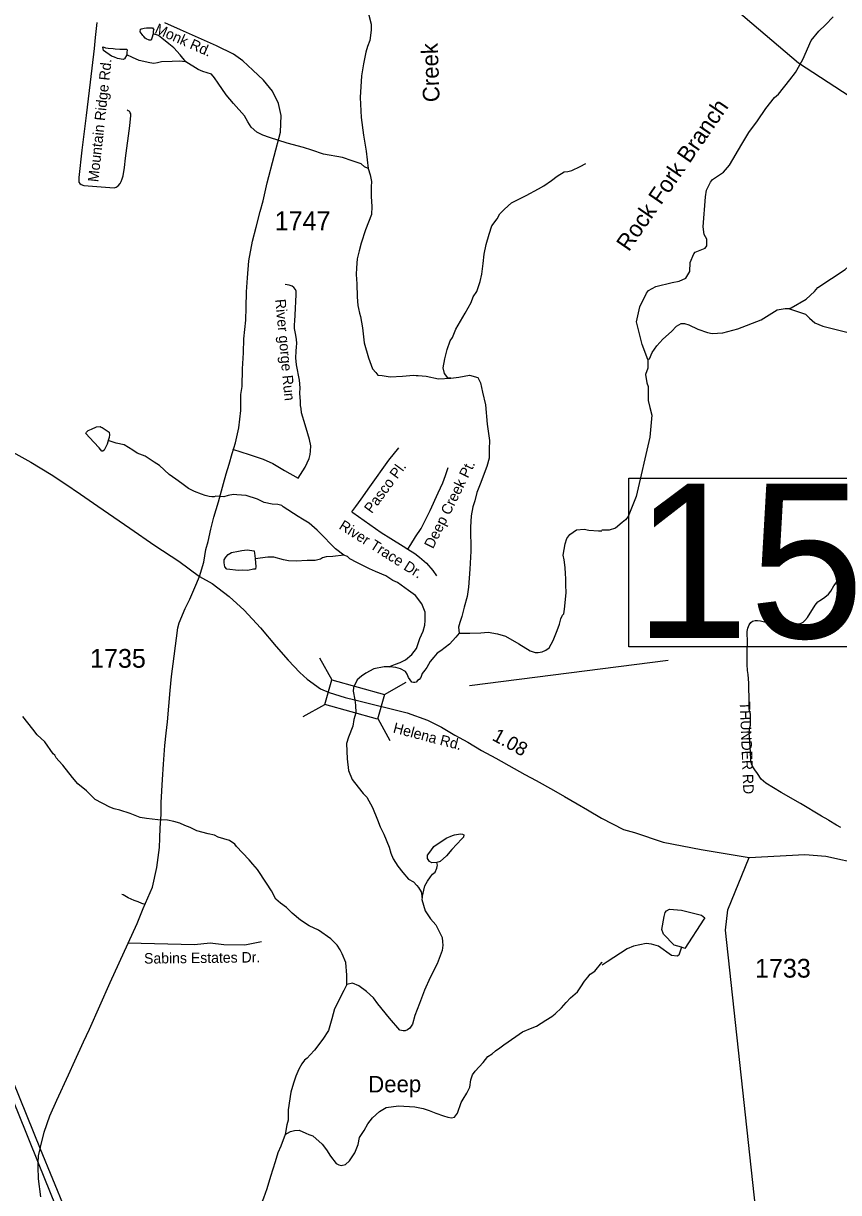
# Model space of a CAD drawing. Extents: x 1950930 to 2061844, y 904556 to 1017002.
# Drawn here: x 2031692 to 2039074, y 913351 to 923946 of the extents above; entities that cross this region are included whole.
import ezdxf

# ---------------------------------------------------------------- set-up
doc = ezdxf.new("R2010")
doc.units = 0
for name, color, linetype in [('Exist Hydrographic Creek Single Shore', 7, 'Continuous'), ('Exist Hydrographic Creek Single Shore Label', 7, 'Continuous'), ('Exist Hydrographic Misc Water Feature', 7, 'Continuous'), ('Exist Road Non-System Type 51', 7, 'Continuous'), ('Exist Road Non-System Type 51 Label', 7, 'Continuous'), ('Exist Road Primary US Structure Standard Bridge CELL', 7, 'Continuous'), ('Exist Road Secondary Structure Standard Bridge CELL', 7, 'Continuous'), ('Exist Road Secondary Structure Standard Bridge Number Label', 7, 'Continuous'), ('Exist Road Secondary Type 51 Attributed', 7, 'Continuous'), ('Exist Road Secondary Type 51 Label', 7, 'Continuous'), ('Exist Road Secondary Type 51 Number Label', 7, 'Continuous'), ('Exist Utilities Electrical Transmission Line', 7, 'Continuous')]:
    doc.layers.add(name, color=color, linetype=linetype)

msp = doc.modelspace()

# ---------------------------------------------------------------- linework, layer by layer
at = {"layer": 'Exist Hydrographic Creek Single Shore'}
for points in [[(2034673, 925304), (2034681, 925246), (2034714, 925076), (2034738, 924932), (2034753, 924860), (2034766, 924754), (2034772, 924616), (2034788, 924424), (2034798, 924252), (2034804, 924128), (2034808, 924068), (2034820, 924020), (2034840, 923940), (2034840, 923884), (2034828, 923792), (2034808, 923736), (2034794, 923684), (2034772, 923580), (2034753, 923470), (2034741, 923276), (2034749, 923094), (2034771, 922932), (2034795, 922788), (2034815, 922630)], [(2037346, 920901), (2037294, 921037), (2037245, 921241), (2037273, 921377), (2037335, 921501), (2037351, 921525), (2037419, 921561), (2037567, 921598), (2037631, 921610), (2037689, 921638), (2037726, 921698), (2037730, 921778), (2037762, 921858), (2037774, 921874), (2037866, 921910), (2037880, 921930), (2037882, 921990), (2037856, 922034), (2037848, 922102), (2037869, 922374), (2037879, 922434), (2037915, 922506), (2037933, 922530), (2038031, 922597), (2038085, 922661), (2038196, 922853), (2038262, 922957), (2038340, 923063), (2038414, 923175), (2038493, 923275), (2038531, 923304), (2038631, 923436), (2038683, 923500), (2038751, 923620), (2038826, 923792), (2038894, 923876), (2038956, 923932), (2039024, 924006)], [(2033725, 923053), (2033693, 923109), (2033593, 923221), (2033529, 923299), (2033456, 923405), (2033423, 923453), (2033394, 923485), (2033316, 923509), (2033275, 923529), (2033162, 923599)], [(2034815, 922630), (2034781, 922646), (2034749, 922672), (2034669, 922702), (2034581, 922730), (2034409, 922760), (2034305, 922796), (2034229, 922822), (2034081, 922861), (2033921, 922913), (2033861, 922934), (2033835, 922945), (2033805, 922961), (2033753, 923005), (2033725, 923053)], [(2035562, 920732), (2035536, 920734), (2035504, 920774), (2035492, 920826), (2035508, 920906), (2035528, 920990), (2035556, 921070), (2035576, 921100), (2035608, 921175), (2035692, 921319), (2035746, 921418), (2035764, 921467), (2035798, 921518), (2035829, 921606), (2035844, 921675), (2035855, 921771), (2035863, 921856), (2035883, 921943), (2035911, 922035), (2035935, 922111), (2035981, 922175), (2036007, 922219), (2036049, 922263), (2036111, 922319), (2036171, 922351), (2036245, 922385), (2036355, 922447), (2036405, 922473), (2036473, 922521), (2036525, 922561), (2036589, 922601), (2036621, 922603), (2036657, 922613), (2036733, 922649), (2036785, 922677)], [(2038621, 921364), (2038645, 921368), (2038781, 921448), (2038855, 921516), (2038887, 921554), (2039134, 921715), (2039234, 921807), (2039364, 922027), (2039489, 922375), (2039515, 922423), (2039585, 922488), (2039701, 922550), (2039865, 922602), (2039991, 922656), (2040030, 922688)], [(2034815, 922630), (2034831, 922574), (2034843, 922512), (2034841, 922466), (2034841, 922376), (2034847, 922286), (2034843, 922214), (2034791, 922076), (2034751, 921956), (2034731, 921884), (2034713, 921812), (2034707, 921730), (2034706, 921670), (2034712, 921586), (2034714, 921468), (2034720, 921390), (2034726, 921362), (2034736, 921320), (2034744, 921290), (2034762, 921188), (2034778, 921052), (2034816, 920916), (2034854, 920816), (2034882, 920782), (2034892, 920770), (2034902, 920758), (2034942, 920754), (2035014, 920744), (2035126, 920750), (2035224, 920758), (2035248, 920756), (2035268, 920756), (2035340, 920748), (2035450, 920724), (2035562, 920732)], [(2037346, 920901), (2037362, 920905), (2037386, 920965), (2037428, 921025), (2037482, 921086), (2037562, 921154), (2037607, 921202), (2037649, 921226), (2037677, 921226), (2037717, 921214), (2037798, 921174), (2037886, 921146), (2037930, 921136), (2038026, 921141), (2038160, 921177), (2038373, 921261), (2038517, 921351), (2038589, 921364), (2038621, 921364)], [(2038621, 921364), (2038775, 921312), (2038809, 921276), (2038859, 921234), (2038931, 921202), (2039186, 921139), (2039260, 921099), (2039422, 921067), (2039920, 920992), (2039962, 920976), (2040046, 920973), (2040326, 921017), (2040378, 921017), (2040554, 921033), (2040750, 921012), (2040936, 920980), (2041034, 920948), (2041082, 920920), (2041234, 920879), (2041688, 920794), (2041732, 920794), (2041778, 920782), (2041814, 920782)], [(2037346, 920901), (2037346, 920821), (2037324, 920765), (2037336, 920689), (2037350, 920657), (2037349, 920529), (2037365, 920465), (2037383, 920397), (2037363, 920197), (2037240, 919659), (2037167, 919479), (2037143, 919447), (2037113, 919423), (2037055, 919371), (2036995, 919353), (2036929, 919353)], [(2028742, 920846), (2029840, 918477), (2030112, 917866), (2030469, 917072), (2031154, 915440), (2031212, 915302), (2031844, 913749)], [(2035562, 920732), (2035634, 920741), (2035732, 920757), (2035806, 920737), (2035830, 920689), (2035848, 920603), (2035876, 920491), (2035892, 920314), (2035913, 920167), (2035911, 920087), (2035909, 920007), (2035887, 919931), (2035827, 919770), (2035799, 919695), (2035779, 919619), (2035763, 919566), (2035747, 919485), (2035739, 919382), (2035745, 919164), (2035735, 918999), (2035723, 918838), (2035711, 918753), (2035683, 918656), (2035663, 918572), (2035643, 918518), (2035631, 918476), (2035638, 918420)], [(2034595, 919128), (2034519, 919184), (2034369, 919336), (2034353, 919354), (2034281, 919416), (2034219, 919452), (2034181, 919478), (2034045, 919565), (2034033, 919576), (2033995, 919587), (2033945, 919589), (2033873, 919605), (2033813, 919635), (2033709, 919667), (2033625, 919675), (2033593, 919677), (2033545, 919667), (2033507, 919655), (2033467, 919659), (2033435, 919663), (2033419, 919655), (2033399, 919655), (2033375, 919659), (2033337, 919667), (2033305, 919681), (2033241, 919703), (2033187, 919731), (2033127, 919777), (2033071, 919815), (2033011, 919859), (2032925, 919939), (2032875, 919971), (2032794, 920023), (2032722, 920051), (2032682, 920079), (2032603, 920127), (2032532, 920142), (2032495, 920154), (2032458, 920167)], [(2035638, 918420), (2035734, 918420), (2035835, 918423), (2035900, 918428), (2035984, 918413), (2036058, 918393), (2036178, 918325), (2036282, 918261), (2036326, 918245), (2036353, 918245), (2036390, 918251), (2036422, 918265), (2036454, 918289), (2036490, 918355), (2036525, 918445), (2036547, 918501), (2036557, 918549), (2036573, 918585), (2036587, 918595), (2036593, 918639), (2036607, 918787), (2036605, 918859), (2036605, 918915), (2036601, 918959), (2036597, 919017), (2036589, 919085), (2036581, 919127), (2036597, 919229), (2036613, 919279), (2036641, 919315), (2036669, 919335), (2036701, 919357), (2036769, 919363), (2036813, 919353), (2036901, 919349), (2036929, 919349)], [(2035008, 918116), (2035016, 918120), (2035062, 918140), (2035104, 918156), (2035152, 918180), (2035210, 918228), (2035252, 918280), (2035283, 918372), (2035311, 918440), (2035328, 918492), (2035331, 918536), (2035331, 918576), (2035329, 918612), (2035299, 918686), (2035241, 918762), (2035179, 918806), (2035079, 918880), (2035037, 918898), (2034975, 918940), (2034879, 918978), (2034825, 919004), (2034761, 919036), (2034711, 919060), (2034647, 919094), (2034627, 919114), (2034595, 919128)], [(2035638, 918420), (2035608, 918384), (2035549, 918322), (2035472, 918260), (2035440, 918240), (2035408, 918204), (2035376, 918164), (2035344, 918108), (2035328, 918084), (2035304, 918056), (2035292, 918020), (2035276, 918000), (2035260, 917990), (2035248, 917976), (2035236, 917972), (2035224, 917972), (2035208, 917976), (2035180, 918018), (2035166, 918048), (2035152, 918072), (2035108, 918096), (2035064, 918108), (2035008, 918116)], [(2035008, 918116), (2034984, 918114), (2034960, 918114), (2034864, 918096), (2034792, 918058), (2034754, 918032), (2034714, 917998), (2034680, 917928), (2034678, 917894), (2034694, 917817), (2034700, 917769), (2034701, 917699), (2034685, 917639), (2034676, 917578), (2034637, 917477), (2034618, 917420), (2034624, 917282), (2034636, 917176), (2034668, 917094), (2034722, 917024), (2034768, 916968), (2034802, 916934), (2034854, 916840), (2034897, 916728), (2034923, 916666), (2034955, 916600), (2035003, 916480), (2035019, 916428), (2035039, 916376), (2035083, 916308), (2035129, 916252), (2035179, 916192), (2035225, 916168), (2035255, 916134), (2035271, 916116), (2035293, 916076), (2035303, 916024)], [(2034621, 915238), (2034621, 915322), (2034613, 915436), (2034577, 915514), (2034559, 915552), (2034533, 915594), (2034475, 915652), (2034365, 915728), (2034281, 915767), (2034201, 915820), (2034125, 915882), (2034073, 915935), (2034021, 915973), (2033977, 916011), (2033939, 916085), (2033893, 916155), (2033811, 916279), (2033769, 916327), (2033735, 916367), (2033677, 916431), (2033621, 916487), (2033605, 916507), (2033557, 916541), (2033457, 916573), (2033421, 916589), (2033365, 916601), (2033261, 916629), (2033203, 916659), (2033155, 916677), (2033107, 916699), (2033053, 916715), (2032997, 916727), (2032908, 916729), (2032807, 916741), (2032748, 916751), (2032659, 916786), (2032564, 916817), (2032514, 916828), (2032474, 916844), (2032343, 916914), (2032263, 916992), (2032186, 917056), (2032138, 917112), (2032048, 917224), (2032014, 917264), (2031990, 917292), (2031976, 917314), (2031960, 917328), (2031886, 917436), (2031818, 917500), (2031778, 917552), (2031686, 917664)], [(2035303, 916024), (2035299, 916008), (2035331, 915904), (2035379, 915832), (2035427, 915778), (2035467, 915700), (2035483, 915664), (2035487, 915624), (2035489, 915592), (2035483, 915544), (2035439, 915424), (2035375, 915300), (2035323, 915184), (2035280, 915064), (2035236, 914956), (2035216, 914878), (2035190, 914840), (2035170, 914826), (2035148, 914816), (2035130, 914818), (2035102, 914824), (2035006, 914932), (2034900, 915060), (2034862, 915116), (2034800, 915174), (2034729, 915226), (2034671, 915248), (2034621, 915238)], [(2034062, 913877), (2034110, 913905), (2034148, 913913), (2034188, 913916), (2034248, 913889), (2034276, 913878), (2034312, 913865), (2034397, 913790), (2034436, 913738), (2034472, 913680), (2034524, 913614), (2034548, 913602), (2034568, 913596), (2034609, 913606), (2034646, 913638), (2034692, 913710), (2034724, 913786), (2034736, 913850), (2034778, 913914), (2034812, 913974), (2034852, 914028), (2034916, 914086), (2034976, 914122), (2035088, 914138), (2035236, 914128), (2035312, 914114), (2035366, 914094), (2035428, 914070), (2035496, 914046), (2035536, 914034), (2035568, 914027), (2035596, 914036), (2035624, 914070), (2035656, 914166), (2035674, 914199), (2035706, 914252), (2035734, 914307), (2035744, 914374), (2035758, 914418), (2035782, 914450), (2035854, 914531), (2035898, 914584), (2035938, 914607), (2035966, 914635), (2036006, 914663), (2036042, 914691), (2036150, 914765), (2036210, 914809), (2036300, 914845), (2036338, 914859), (2036422, 914915), (2036478, 914947), (2036506, 914971), (2036564, 915025), (2036606, 915075), (2036647, 915117), (2036710, 915171), (2036739, 915217), (2036773, 915267), (2036803, 915303), (2036825, 915331), (2036865, 915359), (2036929, 915437), (2036933, 915443)], [(2034621, 915238), (2034592, 915182), (2034508, 915016), (2034484, 914926), (2034454, 914820), (2034404, 914742), (2034328, 914642), (2034288, 914600), (2034262, 914569), (2034238, 914550), (2034214, 914518), (2034186, 914470), (2034158, 914405), (2034138, 914342), (2034114, 914261), (2034088, 914101), (2034088, 914006), (2034078, 913965), (2034062, 913877)], [(2034062, 913877), (2034022, 913773), (2033997, 913711), (2033971, 913629), (2033928, 913497), (2033897, 913385), (2033865, 913301), (2033845, 913249), (2033817, 913203), (2033793, 913157), (2033765, 913113), (2033749, 913089), (2033729, 913033), (2033713, 912919), (2033721, 912815), (2033721, 912657), (2033701, 912501), (2033703, 912431), (2033697, 912361), (2033689, 912305), (2033693, 912257), (2033701, 912215), (2033705, 912179), (2033739, 912125)]]:
    msp.add_lwpolyline(points, dxfattribs=at)
at = {"layer": 'Exist Hydrographic Misc Water Feature'}
for points in [[(2032866, 923853), (2032854, 923813), (2032848, 923793), (2032832, 923793), (2032804, 923805), (2032794, 923813), (2032782, 923827), (2032774, 923835), (2032766, 923845), (2032750, 923869), (2032752, 923893), (2032760, 923897), (2032786, 923903), (2032806, 923905), (2032814, 923905), (2032862, 923905), (2032872, 923889), (2032866, 923877), (2032866, 923853)], [(2033162, 923599), (2033110, 923661), (2033054, 923725), (2033010, 923761), (2032946, 923813), (2032914, 923837), (2032866, 923853)], [(2032630, 923661), (2032606, 923625), (2032596, 923619), (2032543, 923629), (2032518, 923639), (2032490, 923649), (2032418, 923700), (2032410, 923730), (2032414, 923733), (2032434, 923724), (2032458, 923721), (2032506, 923719), (2032522, 923717), (2032564, 923712), (2032628, 923712), (2032632, 923704), (2032630, 923685), (2032630, 923661)], [(2033162, 923599), (2033101, 923605), (2033038, 923601), (2032943, 923597), (2032906, 923589), (2032874, 923583), (2032838, 923589), (2032740, 923609), (2032679, 923637), (2032630, 923661)], [(2032458, 920167), (2032449, 920134), (2032422, 920078), (2032410, 920070), (2032403, 920070), (2032379, 920100), (2032330, 920150), (2032256, 920230), (2032262, 920242), (2032278, 920256), (2032310, 920270), (2032354, 920291), (2032386, 920294), (2032396, 920288), (2032406, 920283), (2032468, 920241), (2032471, 920217), (2032470, 920193), (2032458, 920167)], [(2033791, 919095), (2033797, 919025), (2033795, 919001), (2033775, 918999), (2033725, 918989), (2033675, 918991), (2033641, 918989), (2033535, 919001), (2033517, 919021), (2033509, 919057), (2033511, 919085), (2033525, 919109), (2033545, 919133), (2033577, 919151), (2033641, 919165), (2033669, 919171), (2033717, 919175), (2033781, 919167), (2033785, 919143), (2033789, 919123), (2033791, 919095)], [(2034595, 919128), (2034493, 919114), (2034435, 919112), (2034401, 919102), (2034383, 919090), (2034335, 919080), (2034261, 919078), (2034161, 919073), (2034093, 919077), (2034047, 919085), (2033961, 919109), (2033905, 919109), (2033791, 919095)], [(2035435, 916342), (2035391, 916340), (2035369, 916352), (2035351, 916378), (2035351, 916410), (2035381, 916448), (2035407, 916488), (2035519, 916564), (2035577, 916588), (2035597, 916592), (2035651, 916601), (2035669, 916600), (2035681, 916592), (2035677, 916572), (2035661, 916556), (2035571, 916460), (2035523, 916404), (2035465, 916352), (2035435, 916342)], [(2035303, 916024), (2035327, 916132), (2035351, 916174), (2035379, 916212), (2035395, 916236), (2035421, 916256), (2035435, 916290), (2035439, 916306), (2035443, 916318), (2035435, 916342)], [(2037495, 915852), (2037503, 915888), (2037516, 915904), (2037543, 915920), (2037652, 915910), (2037833, 915864), (2037862, 915842), (2037852, 915828)], [(2037650, 915574), (2037586, 915592), (2037488, 915692), (2037474, 915736), (2037495, 915852)], [(2037852, 915828), (2037682, 915562), (2037650, 915574)], [(2037650, 915574), (2037628, 915502), (2037612, 915492), (2037560, 915500), (2037444, 915583), (2037378, 915603), (2037330, 915607), (2037216, 915583), (2037160, 915559), (2036978, 915443), (2036932, 915412)]]:
    msp.add_lwpolyline(points, dxfattribs=at)
at = {"layer": 'Exist Road Non-System Type 51'}
for points in [[(2032358, 923955), (2032342, 923817), (2032333, 923718), (2032296, 923414), (2032259, 923110), (2032222, 922796), (2032194, 922551), (2032193, 922523), (2032195, 922506), (2032202, 922494), (2032215, 922485), (2032238, 922477), (2032514, 922456), (2032533, 922463), (2032549, 922475), (2032568, 922494), (2032576, 922514), (2032586, 922537), (2032594, 922565), (2032606, 922641), (2032615, 922725), (2032656, 923018), (2032664, 923112), (2032664, 923127), (2032659, 923136), (2032655, 923144), (2032649, 923150), (2032642, 923155), (2032633, 923159)], [(2034180, 919825), (2034243, 919926), (2034279, 920004), (2034289, 920039), (2034293, 920069), (2034294, 920117), (2034284, 920176), (2034269, 920226), (2034243, 920308), (2034209, 920417), (2034206, 920456), (2034202, 920485), (2034201, 920520), (2034196, 920594), (2034198, 920644), (2034191, 920713), (2034166, 920853), (2034161, 920885), (2034159, 920912), (2034161, 920979), (2034165, 921012), (2034168, 921048), (2034165, 921082), (2034159, 921121), (2034148, 921180), (2034147, 921213), (2034149, 921250), (2034152, 921301), (2034162, 921488), (2034161, 921509), (2034162, 921521), (2034156, 921535), (2034142, 921553), (2034127, 921566), (2034098, 921574), (2034061, 921580)], [(2033586, 920089), (2033736, 920039), (2033864, 919996), (2033951, 919959), (2034057, 919896), (2034180, 919825)], [(2034665, 919519), (2034702, 919569), (2034750, 919636), (2034830, 919747), (2035001, 919988), (2035093, 920100)], [(2035172, 919182), (2035199, 919224), (2035242, 919292), (2035293, 919369), (2035329, 919442), (2035375, 919533), (2035448, 919693), (2035489, 919783), (2035514, 919849), (2035537, 919921)], [(2034665, 919519), (2034675, 919513), (2034933, 919333), (2035019, 919277), (2035130, 919208), (2035172, 919182)], [(2035172, 919182), (2035235, 919143), (2035280, 919110), (2035342, 919054), (2035400, 918987), (2035434, 918940)], [(2039093, 916660), (2039056, 916681), (2038986, 916722), (2038979, 916730), (2038918, 916763), (2038728, 916878), (2038553, 916976), (2038416, 917060), (2038372, 917098), (2038339, 917149), (2038314, 917182), (2038298, 917208), (2038286, 917236), (2038280, 917271), (2038276, 917344), (2038270, 917430), (2038267, 917480), (2038264, 917516), (2038267, 917546), (2038271, 917566), (2038277, 917588), (2038276, 917636), (2038276, 917686), (2038269, 917707), (2038265, 917733), (2038265, 917789), (2038262, 917967), (2038255, 918047), (2038248, 918083), (2038247, 918138), (2038245, 918233), (2038248, 918360), (2038247, 918409), (2038247, 918437), (2038253, 918467), (2038264, 918497), (2038280, 918517), (2038295, 918528), (2038317, 918536), (2038338, 918536), (2038366, 918533), (2038415, 918521), (2038477, 918512), (2038609, 918503), (2038664, 918501), (2038689, 918501), (2038711, 918504), (2038734, 918511), (2038752, 918521), (2038768, 918534), (2038793, 918562), (2038862, 918673), (2038887, 918705), (2038903, 918717), (2038927, 918731), (2038950, 918746), (2038981, 918773), (2039003, 918802), (2039030, 918850), (2039070, 918901), (2039132, 918979)], [(2032794, 915961), (2032794, 915961), (2032763, 915972), (2032731, 915985), (2032695, 915999), (2032641, 916023), (2032595, 916048), (2032582, 916052)], [(2032639, 915615), (2033240, 915600), (2033382, 915614), (2033506, 915600), (2033696, 915595), (2033847, 915627)]]:
    msp.add_lwpolyline(points, dxfattribs=at)
at = {"layer": 'Exist Road Secondary Structure Standard Bridge CELL'}
for p, q in [((2034373, 918196), (2034484, 917998)), ((2034962, 917864), (2035159, 917975)), ((2034225, 917664), (2034422, 917775)), ((2034901, 917646), (2035011, 917448))]:
    msp.add_line(p, q, dxfattribs=at)
msp.add_lwpolyline([(2034484, 917998), (2034962, 917865), (2034899, 917642), (2034422, 917775)], close=True, dxfattribs=at)
at = {"layer": 'Exist Road Secondary Structure Standard Bridge Number Label'}
msp.add_line((2035732, 917946), (2037531, 918176), dxfattribs=at)
msp.add_lwpolyline([(2037173, 919826), (2039749, 919826), (2039749, 918296), (2037173, 918296)], close=True, dxfattribs=at)
at = {"layer": 'Exist Road Secondary Type 51 Attributed'}
for points in [[(2033288, 918934), (2033326, 919065), (2033345, 919178), (2033365, 919252), (2033389, 919364), (2033415, 919472), (2033460, 919610), (2033504, 919777), (2033527, 919863), (2033556, 919953), (2033583, 920048), (2033611, 920144), (2033644, 920281), (2033661, 920438), (2033661, 920532), (2033661, 920584), (2033673, 920656), (2033676, 920816), (2033684, 920960), (2033688, 921088), (2033707, 921257), (2033710, 921373), (2033713, 921515), (2033721, 921639), (2033734, 921794), (2033767, 921972), (2033799, 922100), (2033836, 922242), (2033862, 922339), (2033898, 922500), (2033964, 922742), (2034019, 922960), (2034026, 923111), (2034001, 923220), (2033949, 923333), (2033867, 923432), (2033769, 923522), (2033679, 923606), (2033593, 923666), (2033439, 923744), (2033114, 923888), (2032974, 923951)], [(2031569, 920076), (2031760, 919970), (2031942, 919858), (2032066, 919778), (2032210, 919680), (2032367, 919570), (2032656, 919373), (2032882, 919215), (2033098, 919073), (2033288, 918934)], [(2031851, 913313), (2031829, 913475), (2031825, 913585), (2031827, 913620), (2031829, 913685), (2031844, 913749), (2031848, 913764), (2031880, 913898), (2031931, 914048), (2031995, 914189), (2032100, 914417), (2032159, 914545), (2032237, 914716), (2032290, 914831), (2032479, 915254), (2032723, 915788), (2032775, 915925), (2032860, 916120), (2032900, 916298), (2032919, 916433), (2032925, 916477), (2032926, 916562), (2032931, 916656), (2032938, 916778), (2032938, 916887), (2032951, 917094), (2032960, 917234), (2032972, 917401), (2032986, 917513), (2032998, 917617), (2033020, 917900), (2033033, 918027), (2033058, 918211), (2033091, 918468), (2033102, 918514), (2033156, 918643), (2033198, 918730), (2033245, 918833), (2033288, 918934)], [(2033288, 918934), (2033400, 918869), (2033554, 918753), (2033692, 918630), (2033840, 918468), (2033981, 918300), (2034089, 918177), (2034195, 918064), (2034260, 918003), (2034381, 917917), (2034461, 917884), (2034605, 917838), (2034694, 917817)], [(2034694, 917817), (2035168, 917699), (2035352, 917631), (2035478, 917569), (2035600, 917497), (2035716, 917433), (2035841, 917357), (2035971, 917289), (2036135, 917193), (2036233, 917139), (2036334, 917084), (2036491, 916999), (2036592, 916939), (2036706, 916874), (2036800, 916821), (2036928, 916743), (2037125, 916642), (2037227, 916613), (2037484, 916527), (2037830, 916459), (2038263, 916389)], [(2038263, 916389), (2038769, 916414), (2038959, 916399), (2039287, 916327)], [(2036971, 906380), (2037049, 906644), (2037459, 907895), (2037739, 908785), (2037796, 909025), (2037890, 909487), (2037965, 909795), (2037992, 910008), (2038409, 910932), (2038490, 911115), (2038511, 911299), (2038516, 911408), (2038049, 915730), (2038070, 915913), (2038263, 916389)]]:
    msp.add_lwpolyline(points, dxfattribs=at)
at = {"layer": 'Exist Utilities Electrical Transmission Line'}
for points in [[(2036919, 925116), (2038712, 923588), (2040703, 922289), (2041939, 920912), (2044129, 919032), (2047846, 916047)], [(2028624, 920875), (2028688, 920727), (2030064, 917818), (2030531, 916762), (2030595, 916590), (2031192, 915154), (2031200, 915140), (2031638, 914086), (2031827, 913620)], [(2031844, 913749), (2032067, 913203), (2032880, 911211), (2033289, 910223), (2033385, 909979)], [(2031827, 913620), (2032664, 911547), (2033307, 909985), (2033307, 909979)]]:
    msp.add_lwpolyline(points, dxfattribs=at)

# ---------------------------------------------------------------- texts
at = {"layer": 'Exist Hydrographic Creek Single Shore Label'}
for s, rotation, p in [('Creek', 91.8466, (2035461, 923235)), ('Rock Fork Branch', 55.5053, (2037174, 921871)), ('Deep', 0.3934, (2034815, 914258))]:
    msp.add_text(s, height=150, rotation=rotation, dxfattribs=at).set_placement(p)
at = {"layer": 'Exist Road Non-System Type 51 Label'}
for s, rotation, p in [('Mountain Ridge Rd.', 83.8029, (2032370, 922505)), ('River gorge Run', 275.3526, (2033972, 921444)), ('Pasco Pl.', 53.6355, (2034846, 919499)), ('Deep Creek Pt.', 63.6837, (2035401, 919179)), ('River Trace Dr.', 327.7586, (2034542, 919371)), ('  THUNDER RD', 272.3301, (2038175, 917869)), ('Sabins Estates Dr.', 0.6008, (2032785, 915426))]:
    msp.add_text(s, height=95, rotation=rotation, dxfattribs=at).set_placement(p)
at = {"layer": 'Exist Road Primary US Structure Standard Bridge CELL'}
msp.add_text('1.08', height=125, rotation=331.2053, dxfattribs=at).set_placement((2035928, 917456))
at = {"layer": 'Exist Road Secondary Structure Standard Bridge Number Label'}
msp.add_text('15', height=1400, dxfattribs=at).set_placement((2037223, 918376))
at = {"layer": 'Exist Road Secondary Type 51 Label'}
for s, rotation, p in [('Monk Rd.', 336.146, (2032874, 923862)), ('Helena Rd.', 345.3011, (2035033, 917521))]:
    msp.add_text(s, height=95, rotation=rotation, dxfattribs=at).set_placement(p)
at = {"layer": 'Exist Road Secondary Type 51 Number Label'}
for s, p in [('1747', (2033967, 922072)), ('1735', (2032295, 918107)), ('1733', (2038316, 915299))]:
    msp.add_text(s, height=170, dxfattribs=at).set_placement(p)

doc.saveas('drawing.dxf')
